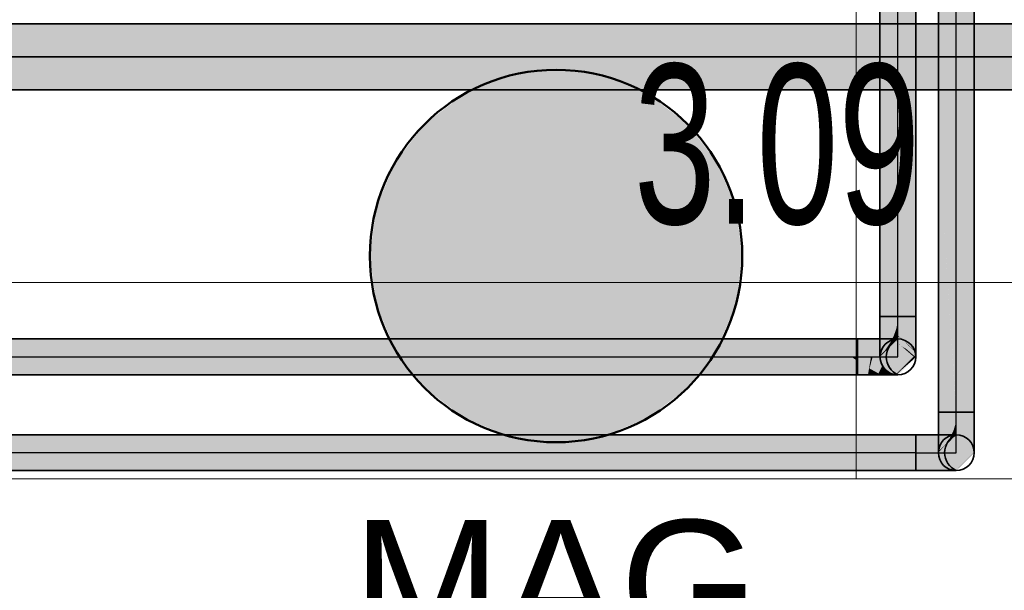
# Model space of a CAD drawing. Extents: x -459 to 541, y -543 to 550.
# Tile 396 of 577: x 47 to 66, y 368 to 379. Entities that reach past the tile are written whole.
import ezdxf
from ezdxf.lldxf.tags import DXFTag

# ---------------------------------------------------------------- set-up
doc = ezdxf.new("R2010")
doc.units = 0
doc.layers.get('0').update_dxf_attribs({"lineweight": 35})
for name, color, linetype, lineweight in [('0-Shading', 7, 'Continuous', 35), ('5_UG-NEU', 7, 'Continuous', 25), ('5_UG-TEXT-MASS', 7, 'Continuous', 25)]:
    doc.layers.add(name, color=color, linetype=linetype, lineweight=lineweight)
for name, color, linetype, lineweight, true_color in [('H_Vorlauf', 1, 'Continuous', 35, 0xff0000), ('Rohrleitung', 1, 'Continuous', 35, 0xff0000), ('Rohrleitung-Shading', 1, 'Continuous', 35, 0xff0000), ('SERVICESPACE', 2, 'PHANTOM', 18, 0xffff00), ('X_Geometrie', 3, 'Continuous', 50, 0x00ff00), ('X_Geometrie-Shading', 3, 'Continuous', 50, 0x00ff00), ('X_Text', 2, 'Continuous', 35, 0xffff00)]:
    doc.layers.add(name, color=color, linetype=linetype, lineweight=lineweight, true_color=true_color)
doc.styles.get("Standard").update_dxf_attribs({"font": 'arial.ttf'})
tags = doc.linetypes.add('PHANTOM', pattern=[2.5, 1.25, -0.25, 0.25, -0.25, 0.25, -0.25]).pattern_tags.tags
tags[14:15] = [DXFTag(74, 4), DXFTag(75, 0), DXFTag(340, '0'), DXFTag(46, 1.0), DXFTag(50, 0.0), DXFTag(44, 0.0), DXFTag(45, 0.0)]
tags[12:13] = [DXFTag(74, 4), DXFTag(75, 0), DXFTag(340, '0'), DXFTag(46, 1.0), DXFTag(50, 0.0), DXFTag(44, 0.0), DXFTag(45, 0.0)]
tags[10:11] = [DXFTag(74, 4), DXFTag(75, 0), DXFTag(340, '0'), DXFTag(46, 1.0), DXFTag(50, 0.0), DXFTag(44, 0.0), DXFTag(45, 0.0)]
tags[8:9] = [DXFTag(74, 4), DXFTag(75, 0), DXFTag(340, '0'), DXFTag(46, 1.0), DXFTag(50, 0.0), DXFTag(44, 0.0), DXFTag(45, 0.0)]
tags[6:7] = [DXFTag(74, 4), DXFTag(75, 0), DXFTag(340, '0'), DXFTag(46, 1.0), DXFTag(50, 0.0), DXFTag(44, 0.0), DXFTag(45, 0.0)]
tags[4:5] = [DXFTag(74, 4), DXFTag(75, 0), DXFTag(340, '0'), DXFTag(46, 1.0), DXFTag(50, 0.0), DXFTag(44, 0.0), DXFTag(45, 0.0)]
tags = doc.linetypes.add('STRICHPUNKT2', pattern=[12.7, 6.35, -3.175, 0, -3.175]).pattern_tags.tags
tags[10:11] = [DXFTag(74, 4), DXFTag(75, 0), DXFTag(340, '0'), DXFTag(46, 0.0), DXFTag(50, 0.0), DXFTag(44, 0.0), DXFTag(45, 0.0)]
tags[8:9] = [DXFTag(74, 4), DXFTag(75, 0), DXFTag(340, '0'), DXFTag(46, 0.0), DXFTag(50, 0.0), DXFTag(44, 0.0), DXFTag(45, 0.0)]
tags[6:7] = [DXFTag(74, 4), DXFTag(75, 0), DXFTag(340, '0'), DXFTag(46, 0.0), DXFTag(50, 0.0), DXFTag(44, 0.0), DXFTag(45, 0.0)]
tags[4:5] = [DXFTag(74, 4), DXFTag(75, 0), DXFTag(340, '0'), DXFTag(46, 0.0), DXFTag(50, 0.0), DXFTag(44, 0.0), DXFTag(45, 0.0)]

# ---------------------------------------------------------------- blocks, each defined once
blk = doc.blocks.new('Shading-A07ALAKX1N', base_point=(152.549, 262.235))
at = {"layer": '0-Shading', "color": 14, "true_color": 0xa00000}
for points in [[(128.065, 378.42), (5.622, 378.42), (127.403, 378.352)], [(6.421, 378.337), (127.361, 378.348), (5.622, 378.42), (127.403, 378.352)], [(127.361, 378.348), (6.421, 378.337), (127.258, 378.337)], [(126.311, 377.18), (125.739, 377.264), (44.63, 377.18), (44.754, 377.264)]]:
    blk.add_solid(points, dxfattribs=at)
at = {"layer": '0-Shading', "color": 12, "true_color": 0xd90000}
for points in [[(126.468, 378.12), (127.258, 378.337), (7.266, 378.12), (6.421, 378.337)], [(126.432, 378.11), (126.468, 378.12), (7.304, 378.11), (7.266, 378.12)], [(125.642, 377.384), (125.555, 377.49), (8.177, 377.384), (8.263, 377.49)], [(125.739, 377.264), (125.642, 377.384), (8.081, 377.264), (8.177, 377.384)]]:
    blk.add_solid(points, dxfattribs=at)
at = {"layer": '0-Shading', "color": 1, "true_color": 0xfa0000}
for points in [[(126.432, 378.11), (7.304, 378.11), (125.809, 377.8), (7.978, 377.8)], [(125.809, 377.8), (7.978, 377.8), (125.555, 377.49), (8.263, 377.49)]]:
    blk.add_solid(points, dxfattribs=at)
blk = doc.blocks.new('Shading-A07ALAL31N', base_point=(56.528, 373.816))
at = {"layer": 'X_Geometrie-Shading', "color": 1, "true_color": 0xff0000}
for points in [[(55.686, 377.09), (56.734, 375.275), (56.53, 377.44), (56.864, 376.194)], [(56.53, 377.44), (56.864, 376.194), (57.05, 377.508)], [(56.864, 376.194), (57.436, 374.059), (57.05, 377.508), (57.436, 377.559)], [(57.436, 374.059), (58.342, 377.44), (57.436, 377.559)], [(57.436, 374.059), (59.186, 377.09), (58.342, 377.44)], [(54.961, 376.534), (56.671, 374.825), (55.686, 377.09), (56.734, 375.275)], [(57.436, 374.059), (59.911, 376.534), (59.186, 377.09)], [(54.405, 375.809), (56.628, 374.525), (54.961, 376.534), (56.671, 374.825)], [(57.436, 374.059), (60.467, 375.809), (59.911, 376.534)], [(56.734, 375.275), (57.436, 374.059), (56.864, 376.194)], [(54.055, 374.965), (56.594, 374.285), (54.405, 375.809), (56.628, 374.525)], [(57.436, 374.059), (60.817, 374.965), (60.467, 375.809)], [(56.671, 374.825), (57.436, 374.059), (56.734, 375.275)], [(53.936, 374.059), (56.562, 374.059), (54.055, 374.965), (56.594, 374.285)], [(56.628, 374.525), (57.436, 374.059), (56.671, 374.825)], [(57.436, 374.059), (60.936, 374.059), (60.817, 374.965)], [(56.594, 374.285), (57.436, 374.059), (56.628, 374.525)], [(56.562, 374.059), (57.436, 374.059), (56.594, 374.285)], [(54.055, 373.153), (56.528, 373.816), (53.936, 374.059), (56.562, 374.059)], [(56.53, 370.678), (57.436, 374.059), (56.109, 370.853), (56.279, 372.056)], [(56.279, 372.056), (57.436, 374.059), (56.419, 373.042)], [(56.419, 373.042), (57.436, 374.059), (56.485, 373.51)], [(56.485, 373.51), (57.436, 374.059), (56.528, 373.816)], [(56.528, 373.816), (57.436, 374.059), (56.562, 374.059)], [(57.436, 374.059), (56.53, 370.678), (57.436, 370.559)], [(57.436, 374.059), (57.436, 370.559), (58.342, 370.678)], [(57.436, 374.059), (58.342, 370.678), (59.186, 371.028)], [(57.436, 374.059), (59.186, 371.028), (59.911, 371.584)], [(57.436, 374.059), (59.911, 371.584), (60.467, 372.309)], [(57.436, 374.059), (60.467, 372.309), (60.817, 373.153)], [(57.436, 374.059), (60.817, 373.153), (60.936, 374.059)], [(54.405, 372.309), (56.485, 373.51), (54.055, 373.153), (56.528, 373.816)], [(54.961, 371.584), (56.419, 373.042), (54.405, 372.309), (56.485, 373.51)], [(55.686, 371.028), (56.279, 372.056), (54.961, 371.584), (56.419, 373.042)], [(56.279, 372.056), (55.686, 371.028), (56.109, 370.853)]]:
    blk.add_solid(points, dxfattribs=at)
blk = doc.blocks.new('Shading-A07ALAMX1N', base_point=(63.862, 378.732))
at = {"layer": 'Rohrleitung-Shading', "color": 12, "true_color": 0xd90000}
for points in [[(63.862, 383.847), (63.862, 384.754), (63.525, 383.891), (63.525, 384.754)], [(64.199, 383.891), (64.199, 384.754), (63.862, 383.847), (63.862, 384.754)], [(63.525, 381.891), (63.862, 381.847), (63.525, 383.891), (63.862, 383.847)], [(63.862, 381.847), (64.199, 381.891), (63.862, 383.847), (64.199, 383.891)], [(63.862, 378.732), (63.862, 381.847), (63.525, 378.473), (63.525, 381.891)], [(64.199, 377.282), (64.199, 381.891), (63.862, 377.721), (63.862, 381.847)], [(63.525, 377.282), (63.862, 377.721), (63.525, 378.473), (63.862, 378.732)], [(63.525, 374.658), (63.862, 375.472), (63.525, 377.282), (63.862, 377.721)], [(63.862, 375.472), (64.199, 374.658), (63.862, 377.721), (64.199, 377.282)], [(63.525, 372.923), (63.862, 372.923), (63.525, 374.658), (63.862, 375.472)], [(63.862, 372.923), (64.199, 372.923), (63.862, 375.472), (64.199, 374.658)]]:
    blk.add_solid(points, dxfattribs=at)
blk = doc.blocks.new('Shading-A07ALAN11N', base_point=(64.959, 379.333))
at = {"layer": 'Rohrleitung-Shading', "color": 12, "true_color": 0xd90000}
for points in [[(64.622, 383.891), (64.959, 383.847), (64.832, 384.754), (64.959, 384.61)], [(64.622, 383.891), (64.832, 384.754), (64.622, 384.754)], [(64.959, 384.61), (64.959, 384.754), (64.832, 384.754)], [(65.296, 384.317), (65.296, 384.754), (64.959, 384.61), (64.959, 384.754)], [(64.959, 383.847), (65.296, 383.891), (64.959, 384.61), (65.296, 384.317)], [(64.622, 381.891), (64.959, 381.847), (64.622, 383.891), (64.959, 383.847)], [(64.959, 381.847), (65.296, 381.891), (64.959, 383.847), (65.296, 383.891)], [(64.959, 379.333), (64.959, 381.847), (64.622, 379.193), (64.622, 381.891)], [(65.296, 378.473), (65.296, 381.891), (64.959, 378.732), (64.959, 381.847)], [(64.622, 378.473), (64.959, 378.732), (64.622, 379.193), (64.959, 379.333)], [(64.622, 377.282), (64.959, 377.721), (64.622, 378.473), (64.959, 378.732)], [(64.959, 377.721), (65.296, 377.282), (64.959, 378.732), (65.296, 378.473)], [(64.622, 374.658), (64.959, 375.472), (64.622, 377.282), (64.959, 377.721)], [(64.959, 375.472), (65.296, 374.658), (64.959, 377.721), (65.296, 377.282)], [(64.712, 374.875), (64.933, 371.526), (64.959, 375.472), (64.959, 371.496)], [(64.959, 371.123), (65.296, 371.123), (64.959, 375.472), (65.296, 374.658)], [(64.622, 374.658), (64.622, 371.123), (64.712, 374.875), (64.959, 371.123)], [(64.933, 371.526), (64.959, 371.123), (64.959, 371.496)]]:
    blk.add_solid(points, dxfattribs=at)
blk = doc.blocks.new('Shading-A07ALAND1N', base_point=(64.622, 370.927))
at = {"layer": 'Rohrleitung-Shading', "color": 12, "true_color": 0xd90000}
for points in [[(64.622, 370.927), (64.959, 371.014), (64.622, 371.123), (64.959, 371.123)], [(64.959, 371.014), (65.296, 370.927), (64.959, 371.123), (65.296, 371.123)]]:
    blk.add_solid(points, dxfattribs=at)
at = {"layer": 'Rohrleitung-Shading', "color": 12, "true_color": 0xd30000}
for points in [[(64.622, 370.927), (64.622, 370.743), (64.959, 371.014), (64.944, 370.904)], [(64.944, 370.904), (64.959, 370.912), (64.959, 371.014)], [(64.959, 370.912), (65.296, 370.743), (64.959, 371.014), (65.296, 370.927)]]:
    blk.add_solid(points, dxfattribs=at)
at = {"layer": 'Rohrleitung-Shading', "color": 12, "true_color": 0xc70000}
for points in [[(64.622, 370.743), (64.622, 370.586), (64.944, 370.904), (64.912, 370.791)], [(64.944, 370.904), (64.912, 370.791), (64.959, 370.912), (64.944, 370.814)], [(64.944, 370.814), (64.959, 370.824), (64.959, 370.912)], [(64.959, 370.824), (65.296, 370.586), (64.959, 370.912), (65.296, 370.743)]]:
    blk.add_solid(points, dxfattribs=at)
at = {"layer": 'Rohrleitung-Shading', "color": 12, "true_color": 0xb60000}
for points in [[(64.622, 370.586), (64.622, 370.465), (64.912, 370.791), (64.858, 370.67)], [(64.912, 370.791), (64.858, 370.67), (64.944, 370.814), (64.912, 370.716)], [(64.944, 370.814), (64.912, 370.716), (64.959, 370.824), (64.944, 370.744)], [(64.944, 370.744), (64.959, 370.757), (64.959, 370.824)], [(64.959, 370.757), (65.296, 370.465), (64.959, 370.824), (65.296, 370.586)]]:
    blk.add_solid(points, dxfattribs=at)
at = {"layer": 'Rohrleitung-Shading', "color": 14, "true_color": 0xa20000}
for points in [[(64.912, 370.716), (64.858, 370.617), (64.944, 370.744), (64.912, 370.67)], [(64.944, 370.744), (64.912, 370.67), (64.959, 370.757), (64.944, 370.7)], [(64.944, 370.7), (64.959, 370.715), (64.959, 370.757)], [(64.959, 370.715), (65.296, 370.389), (64.959, 370.757), (65.296, 370.465)], [(64.622, 370.465), (64.622, 370.389), (64.858, 370.67), (64.772, 370.534)], [(64.858, 370.67), (64.772, 370.534), (64.912, 370.716), (64.858, 370.617)]]:
    blk.add_solid(points, dxfattribs=at)
at = {"layer": 'Rohrleitung-Shading', "color": 16, "true_color": 0x8b0000}
for points in [[(64.772, 370.534), (64.635, 370.376), (64.858, 370.617), (64.772, 370.513)], [(64.858, 370.617), (64.772, 370.513), (64.912, 370.67), (64.858, 370.599)], [(64.912, 370.67), (64.858, 370.599), (64.944, 370.7), (64.912, 370.654)], [(64.944, 370.7), (64.912, 370.654), (64.959, 370.715), (64.944, 370.686)], [(64.944, 370.686), (64.959, 370.7), (64.959, 370.715)], [(64.959, 370.7), (65.296, 370.363), (64.959, 370.715), (65.296, 370.389)], [(64.622, 370.389), (64.622, 370.363), (64.772, 370.534), (64.635, 370.376)]]:
    blk.add_solid(points, dxfattribs=at)
blk = doc.blocks.new('Shading-A07ALANF1N', base_point=(63.525, 372.923))
at = {"layer": 'Rohrleitung-Shading', "color": 12, "true_color": 0xd90000}
for points in [[(63.525, 372.923), (63.525, 372.727), (63.862, 372.923), (63.855, 372.812)], [(63.855, 372.812), (63.862, 372.814), (63.862, 372.923)], [(63.862, 372.814), (64.199, 372.727), (63.862, 372.923), (64.199, 372.923)]]:
    blk.add_solid(points, dxfattribs=at)
at = {"layer": 'Rohrleitung-Shading', "color": 12, "true_color": 0xd30000}
for points in [[(63.525, 372.727), (63.525, 372.543), (63.855, 372.812), (63.832, 372.697)], [(63.855, 372.812), (63.832, 372.697), (63.862, 372.814), (63.847, 372.704)], [(63.847, 372.704), (63.862, 372.712), (63.862, 372.814)], [(63.862, 372.712), (64.199, 372.543), (63.862, 372.814), (64.199, 372.727)]]:
    blk.add_solid(points, dxfattribs=at)
at = {"layer": 'Rohrleitung-Shading', "color": 12, "true_color": 0xc70000}
for points in [[(63.525, 372.543), (63.525, 372.386), (63.832, 372.697), (63.79, 372.573)], [(63.832, 372.697), (63.79, 372.573), (63.847, 372.704), (63.815, 372.591)], [(63.847, 372.704), (63.815, 372.591), (63.862, 372.712), (63.847, 372.614)], [(63.847, 372.614), (63.862, 372.624), (63.862, 372.712)], [(63.862, 372.624), (64.199, 372.386), (63.862, 372.712), (64.199, 372.543)]]:
    blk.add_solid(points, dxfattribs=at)
at = {"layer": 'Rohrleitung-Shading', "color": 12, "true_color": 0xb60000}
for points in [[(63.79, 372.573), (63.721, 372.435), (63.815, 372.591), (63.761, 372.47)], [(63.815, 372.591), (63.761, 372.47), (63.847, 372.614), (63.815, 372.516)], [(63.847, 372.614), (63.815, 372.516), (63.862, 372.624), (63.847, 372.544)], [(63.862, 372.624), (63.854, 372.579), (63.862, 372.567)], [(63.862, 372.624), (64.199, 372.265), (64.199, 372.386)], [(63.862, 372.624), (63.862, 372.567), (64.199, 372.265), (63.98, 372.455)], [(63.525, 372.386), (63.525, 372.265), (63.79, 372.573), (63.721, 372.435)], [(63.854, 372.579), (63.847, 372.544), (63.862, 372.567), (63.862, 372.557)], [(63.862, 372.567), (63.862, 372.557), (63.98, 372.455)]]:
    blk.add_solid(points, dxfattribs=at)
at = {"layer": 'Rohrleitung-Shading', "color": 14, "true_color": 0xa20000}
for points in [[(63.525, 372.265), (63.525, 372.189), (63.721, 372.435), (63.613, 372.274)], [(63.721, 372.435), (63.613, 372.274), (63.761, 372.47), (63.675, 372.334)], [(63.761, 372.47), (63.675, 372.334), (63.815, 372.516), (63.761, 372.417)], [(63.815, 372.516), (63.761, 372.417), (63.847, 372.544), (63.815, 372.47)], [(63.847, 372.544), (63.815, 372.47), (63.862, 372.557), (63.847, 372.5)], [(63.847, 372.5), (63.862, 372.515), (63.862, 372.557)], [(63.877, 372.544), (63.862, 372.557), (63.877, 372.544)], [(63.877, 372.544), (63.862, 372.557), (63.862, 372.515)], [(64.199, 372.243), (63.877, 372.544), (64.199, 372.189), (63.862, 372.515)], [(63.98, 372.455), (63.877, 372.544), (64.199, 372.243), (63.877, 372.544)], [(64.199, 372.243), (64.199, 372.265), (63.98, 372.455)]]:
    blk.add_solid(points, dxfattribs=at)
at = {"layer": 'Rohrleitung-Shading', "color": 16, "true_color": 0x8b0000}
for points in [[(63.675, 372.334), (63.618, 372.268), (63.761, 372.417), (63.739, 372.39)], [(63.675, 372.313), (63.761, 372.399), (63.739, 372.39), (63.808, 372.46)], [(63.761, 372.417), (63.739, 372.39), (63.815, 372.47), (63.808, 372.46)], [(63.808, 372.46), (63.761, 372.399), (63.846, 372.498), (63.815, 372.453)], [(63.815, 372.47), (63.808, 372.46), (63.847, 372.5), (63.846, 372.498)], [(63.815, 372.453), (63.862, 372.5), (63.846, 372.498), (63.862, 372.515)], [(63.846, 372.498), (63.862, 372.515), (63.847, 372.5)], [(63.862, 372.5), (64.199, 372.163), (63.862, 372.515), (64.199, 372.189)], [(63.613, 372.274), (63.525, 372.175), (63.675, 372.334), (63.618, 372.268)], [(63.525, 372.189), (63.525, 372.175), (63.613, 372.274)], [(63.618, 372.268), (63.525, 372.175), (63.538, 372.176), (63.525, 372.163)], [(63.739, 372.39), (63.618, 372.268), (63.675, 372.313), (63.538, 372.176)]]:
    blk.add_solid(points, dxfattribs=at)
blk = doc.blocks.new('Shading-A07ALANL1N', base_point=(63.862, 372.5))
at = {"layer": 'Rohrleitung-Shading', "color": 12, "true_color": 0xd90000}
for points in [[(63.299, 372.5), (63.102, 372.5), (63.356, 372.163), (63.102, 372.451)], [(63.102, 372.451), (63.102, 372.163), (63.356, 372.163)], [(63.299, 372.5), (63.356, 372.163), (63.386, 372.163)], [(63.32, 371.95), (63.356, 372.163), (63.102, 372.088), (63.102, 372.163)], [(63.299, 371.826), (63.32, 371.95), (63.102, 371.826), (63.102, 372.088)], [(63.381, 372.142), (63.356, 372.163), (63.329, 371.944), (63.32, 371.95)], [(63.386, 372.163), (63.356, 372.163), (63.381, 372.142)], [(63.32, 371.95), (63.299, 371.826), (63.329, 371.944)]]:
    blk.add_solid(points, dxfattribs=at)
at = {"layer": 'Rohrleitung-Shading', "color": 12, "true_color": 0xd30000}
for points in [[(63.299, 372.5), (63.386, 372.163), (63.482, 372.5), (63.651, 372.163)], [(63.564, 371.99), (63.381, 372.142), (63.496, 371.853), (63.329, 371.944)], [(63.651, 372.163), (63.386, 372.163), (63.564, 371.99), (63.381, 372.142)], [(63.329, 371.944), (63.299, 371.826), (63.496, 371.853), (63.482, 371.826)]]:
    blk.add_solid(points, dxfattribs=at)
at = {"layer": 'Rohrleitung-Shading', "color": 12, "true_color": 0xc70000}
for points in [[(63.482, 372.5), (63.651, 372.163), (63.64, 372.5), (63.878, 372.163)], [(63.878, 372.163), (63.651, 372.163), (63.688, 371.895), (63.564, 371.99)], [(63.496, 371.853), (63.482, 371.826), (63.558, 371.826)], [(63.688, 371.895), (63.564, 371.99), (63.558, 371.826), (63.496, 371.853)], [(63.688, 371.895), (63.558, 371.826), (63.64, 371.826)]]:
    blk.add_solid(points, dxfattribs=at)
at = {"layer": 'Rohrleitung-Shading', "color": 12, "true_color": 0xb60000}
for points in [[(63.64, 372.5), (63.878, 372.163), (63.761, 372.5), (64.052, 372.163)], [(64.052, 372.163), (63.878, 372.163), (63.771, 371.838), (63.688, 371.895)], [(63.688, 371.895), (63.64, 371.826), (63.771, 371.838), (63.761, 371.826)]]:
    blk.add_solid(points, dxfattribs=at)
at = {"layer": 'Rohrleitung-Shading', "color": 14, "true_color": 0xa20000}
for points in [[(63.774, 372.5), (63.761, 372.5), (64.154, 372.163), (64.052, 372.163)], [(63.774, 372.5), (63.874, 372.462), (63.807, 372.5)], [(63.774, 372.5), (63.935, 372.36), (63.874, 372.462), (64.012, 372.318)], [(63.935, 372.36), (63.774, 372.5), (63.927, 372.365)], [(63.874, 372.462), (63.836, 372.5), (63.807, 372.5)], [(64.154, 372.163), (64.162, 372.163), (63.927, 372.365), (63.935, 372.36)], [(63.935, 372.36), (64.162, 372.163), (64.012, 372.318)], [(63.811, 371.826), (64.154, 372.163), (63.771, 371.838), (64.052, 372.163)], [(64.012, 372.009), (64.162, 372.163), (63.976, 371.989), (64.154, 372.163)], [(63.836, 371.826), (63.93, 371.923), (63.811, 371.826), (63.886, 371.9)], [(63.886, 371.9), (63.93, 371.923), (63.976, 371.989), (64.012, 372.009)], [(63.771, 371.838), (63.761, 371.826), (63.794, 371.826)], [(63.811, 371.826), (63.771, 371.838), (63.794, 371.826)]]:
    blk.add_solid(points, dxfattribs=at)
at = {"layer": 'Rohrleitung-Shading', "color": 16, "true_color": 0x8b0000}
for points in [[(63.862, 372.5), (63.836, 372.5), (64.107, 372.255), (63.874, 372.462)], [(64.107, 372.255), (63.874, 372.462), (64.191, 372.163), (64.012, 372.318)], [(64.012, 372.318), (64.162, 372.163), (64.191, 372.163)], [(64.107, 372.255), (64.191, 372.163), (64.199, 372.163)], [(63.93, 371.923), (63.836, 371.826), (64.129, 372.093), (63.862, 371.826)], [(64.129, 372.093), (64.012, 372.009), (63.93, 371.923)], [(64.129, 372.093), (64.199, 372.163), (64.012, 372.009), (64.191, 372.163)], [(64.191, 372.163), (64.162, 372.163), (64.012, 372.009)]]:
    blk.add_solid(points, dxfattribs=at)
blk = doc.blocks.new('Shading-A07ALANP1N', base_point=(64.959, 370.026))
at = {"layer": 'Rohrleitung-Shading', "color": 12, "true_color": 0xd90000}
for points in [[(64.199, 370.7), (64.199, 370.363), (64.396, 370.7), (64.483, 370.363)], [(64.199, 370.363), (64.199, 370.026), (64.483, 370.363), (64.396, 370.026)]]:
    blk.add_solid(points, dxfattribs=at)
at = {"layer": 'Rohrleitung-Shading', "color": 12, "true_color": 0xd30000}
for points in [[(64.396, 370.7), (64.483, 370.363), (64.579, 370.7), (64.748, 370.363)], [(64.483, 370.363), (64.396, 370.026), (64.748, 370.363), (64.579, 370.026)]]:
    blk.add_solid(points, dxfattribs=at)
at = {"layer": 'Rohrleitung-Shading', "color": 12, "true_color": 0xc70000}
for points in [[(64.579, 370.7), (64.748, 370.363), (64.737, 370.7), (64.975, 370.363)], [(64.748, 370.363), (64.579, 370.026), (64.975, 370.363), (64.737, 370.026)]]:
    blk.add_solid(points, dxfattribs=at)
at = {"layer": 'Rohrleitung-Shading', "color": 12, "true_color": 0xb60000}
for points in [[(64.737, 370.7), (64.975, 370.363), (64.858, 370.7), (65.149, 370.363)], [(64.975, 370.363), (64.737, 370.026), (65.149, 370.363), (64.858, 370.026)]]:
    blk.add_solid(points, dxfattribs=at)
at = {"layer": 'Rohrleitung-Shading', "color": 14, "true_color": 0xa20000}
for points in [[(64.858, 370.7), (65.149, 370.363), (64.933, 370.7), (65.259, 370.363)], [(65.149, 370.363), (64.858, 370.026), (65.259, 370.363), (64.933, 370.026)]]:
    blk.add_solid(points, dxfattribs=at)
at = {"layer": 'Rohrleitung-Shading', "color": 16, "true_color": 0x8b0000}
for points in [[(64.945, 370.7), (64.933, 370.7), (65.288, 370.363), (65.259, 370.363)], [(64.959, 370.7), (64.945, 370.7), (65.296, 370.363), (65.288, 370.363)], [(65.288, 370.363), (65.259, 370.363), (64.957, 370.026), (64.933, 370.026)], [(64.964, 370.034), (64.976, 370.043), (65.1, 370.173), (65.117, 370.184)], [(65.117, 370.184), (65.296, 370.363), (65.1, 370.173), (65.288, 370.363)], [(64.959, 370.026), (64.976, 370.043), (64.957, 370.026), (64.964, 370.034)]]:
    blk.add_solid(points, dxfattribs=at)
blk = doc.blocks.new('Shading-A07ALANT1N', base_point=(62.769, 372.5))
at = {"layer": 'Rohrleitung-Shading', "color": 12, "true_color": 0xd90000}
for points in [[(62.769, 372.5), (15.186, 372.5), (62.801, 372.451)], [(62.801, 372.451), (15.186, 372.5), (62.991, 372.163), (16.498, 372.163)], [(63.059, 372.5), (62.769, 372.5), (63.102, 372.451), (62.801, 372.451)], [(63.102, 372.451), (62.801, 372.451), (63.102, 372.163), (62.991, 372.163)], [(63.102, 372.451), (63.102, 372.5), (63.059, 372.5)], [(16.498, 372.163), (16.228, 371.826), (63.102, 372.088), (63.102, 371.826)], [(16.498, 372.163), (63.102, 372.088), (62.991, 372.163)], [(63.102, 372.088), (63.102, 372.163), (62.991, 372.163)]]:
    blk.add_solid(points, dxfattribs=at)
blk = doc.blocks.new('Shading-A07ALANV1N', base_point=(17.969, 370.7))
at = {"layer": 'Rohrleitung-Shading', "color": 12, "true_color": 0xd90000}
for points in [[(17.969, 370.7), (19.166, 370.393), (64.199, 370.363), (19.378, 370.363)], [(17.969, 370.7), (64.199, 370.363), (64.199, 370.7)], [(19.247, 370.322), (19.011, 370.026), (64.199, 370.363), (64.199, 370.026)], [(19.247, 370.322), (64.199, 370.363), (19.378, 370.363)]]:
    blk.add_solid(points, dxfattribs=at)
blk = doc.blocks.new('Referenz-A07ALAR41N', base_point=(-170.808, 0))
at = {"layer": '5_UG-NEU', "color": 0, "lineweight": 13}
blk.add_ellipse((30.83, 351.183), major_axis=(20.034, 0.096), ratio=1, start_param=0, end_param=1.564261, dxfattribs=at)
at = {"layer": '5_UG-TEXT-MASS', "color": 0, "lineweight": 13}
blk.add_line((30.664, 373.564), (92.447, 373.564), dxfattribs=at)
at = {"layer": '5_UG-TEXT-MASS', "color": 0, "lineweight": -2, "insert": (58.898, 377.665), "char_height": 3, "attachment_point": 1}
blk.add_mtext('{\\W0.66;\\fArial;3.09}', dxfattribs=at)
blk = doc.blocks.new('Zylinder-A07ALBQC1N', base_point=(53.936, 370.559))
at = {"color": 0, "linetype": 'ByBlock', "lineweight": -2, "ltscale": 0.5}
blk.add_circle((57.436, 374.059), 3.5, dxfattribs=at)
blk = doc.blocks.new('Einzeiliger Text-A07ALBQI1N', base_point=(53.609, 366.696))
at = {"color": 0, "lineweight": -2, "insert": (53.609, 369.096), "char_height": 2.4, "attachment_point": 1}
blk.add_mtext('{\\fArial;MAG}', dxfattribs=at)
blk = doc.blocks.new('Stahlrohr nach DIN 2448-A07ALBRU1N', base_point=(63.525, 372.923))
at = {"color": 0, "linetype": 'ByBlock', "lineweight": -2, "ltscale": 0.35}
for p, q in [((63.525, 384.754), (63.525, 372.923)), ((63.723, 384.754), (63.525, 384.754)), ((64.002, 384.754), (63.723, 384.754)), ((64.199, 384.754), (64.002, 384.754)), ((64.199, 372.923), (64.199, 384.754)), ((63.723, 372.923), (63.525, 372.923)), ((64.002, 372.923), (63.723, 372.923)), ((64.199, 372.923), (64.002, 372.923))]:
    blk.add_line(p, q, dxfattribs=at)
at = {"color": 0, "linetype": 'STRICHPUNKT2', "lineweight": 25, "ltscale": 0.25}
blk.add_line((63.862, 372.923), (63.862, 384.754), dxfattribs=at)
blk = doc.blocks.new('Stahlrohr nach DIN 2448-A07ALBRW1N', base_point=(64.622, 371.123))
at = {"color": 0, "linetype": 'ByBlock', "lineweight": -2, "ltscale": 0.35}
for p, q in [((64.622, 384.754), (64.622, 371.123)), ((64.82, 384.754), (64.622, 384.754)), ((65.099, 384.754), (64.82, 384.754)), ((65.296, 384.754), (65.099, 384.754)), ((65.296, 371.123), (65.296, 384.754)), ((64.82, 371.123), (64.622, 371.123)), ((65.099, 371.123), (64.82, 371.123)), ((65.296, 371.123), (65.099, 371.123))]:
    blk.add_line(p, q, dxfattribs=at)
at = {"color": 0, "linetype": 'STRICHPUNKT2', "lineweight": 25, "ltscale": 0.25}
blk.add_line((64.959, 371.123), (64.959, 384.754), dxfattribs=at)
blk = doc.blocks.new('Stahlrohr nach DIN 2448-A07ALBS41N', base_point=(-83.255, 371.826))
at = {"color": 0, "linetype": 'ByBlock', "lineweight": -2, "ltscale": 0.35}
for p, q in [((63.102, 372.5), (-83.255, 372.5)), ((63.102, 372.303), (63.102, 372.5)), ((63.102, 372.024), (63.102, 372.303)), ((63.102, 371.826), (63.102, 372.024)), ((-83.255, 371.826), (63.102, 371.826))]:
    blk.add_line(p, q, dxfattribs=at)
at = {"color": 0, "linetype": 'STRICHPUNKT2', "lineweight": 25, "ltscale": 0.25}
blk.add_line((-83.255, 372.163), (63.102, 372.163), dxfattribs=at)
blk = doc.blocks.new('Stahlrohr nach DIN 2448-A07ALBS81N', base_point=(-81.455, 370.026))
at = {"color": 0, "linetype": 'ByBlock', "lineweight": -2, "ltscale": 0.35}
for p, q in [((64.199, 370.7), (-81.455, 370.7)), ((64.199, 370.7), (64.199, 370.503)), ((64.199, 370.503), (64.199, 370.224)), ((64.199, 370.224), (64.199, 370.026)), ((-81.455, 370.026), (64.199, 370.026))]:
    blk.add_line(p, q, dxfattribs=at)
at = {"color": 0, "linetype": 'STRICHPUNKT2', "lineweight": 25, "ltscale": 0.25}
blk.add_line((64.199, 370.363), (-81.455, 370.363), dxfattribs=at)
blk = doc.blocks.new('Rohrbogen-A07ALBW01N', base_point=(63.102, 371.826))
at = {"color": 0, "linetype": 'ByBlock', "lineweight": -2, "ltscale": 0.35}
for p, q in [((63.102, 372.5), (63.102, 371.826)), ((63.102, 372.5), (63.299, 372.5)), ((63.299, 372.5), (63.482, 372.5)), ((63.482, 372.5), (63.64, 372.5)), ((63.64, 372.5), (63.761, 372.5)), ((63.761, 372.5), (63.836, 372.5)), ((63.836, 372.5), (63.862, 372.5)), ((63.102, 371.826), (63.299, 371.826)), ((63.299, 371.826), (63.482, 371.826)), ((63.482, 371.826), (63.64, 371.826)), ((63.64, 371.826), (63.761, 371.826)), ((63.761, 371.826), (63.836, 371.826)), ((63.836, 371.826), (63.862, 371.826))]:
    blk.add_line(p, q, dxfattribs=at)
at = {"color": 0, "linetype": 'STRICHPUNKT2', "lineweight": 25, "ltscale": 0.25}
blk.add_line((63.102, 372.163), (63.862, 372.163), dxfattribs=at)
at = {"color": 0, "linetype": 'ByBlock', "lineweight": -2, "ltscale": 0.35}
blk.add_circle((63.862, 372.163), 0.337, dxfattribs=at)
at = {"color": 0, "lineweight": -2}
blk.add_ellipse((64.012, 372.163), major_axis=(-0.15, 0.337), ratio=1, start_param=0, end_param=2.305501, dxfattribs=at)
blk = doc.blocks.new('Rohrbogen-A07ALBW21N', base_point=(63.525, 371.826))
at = {"color": 0, "linetype": 'ByBlock', "lineweight": -2, "ltscale": 0.35}
for p, q in [((63.525, 372.923), (64.199, 372.923)), ((63.525, 372.727), (63.525, 372.923)), ((64.199, 372.727), (64.199, 372.923)), ((63.525, 372.543), (63.525, 372.727)), ((64.199, 372.543), (64.199, 372.727)), ((63.525, 372.386), (63.525, 372.543)), ((64.199, 372.386), (64.199, 372.543)), ((63.525, 372.265), (63.525, 372.386)), ((63.525, 372.189), (63.525, 372.265)), ((64.199, 372.265), (64.199, 372.386)), ((64.199, 372.189), (64.199, 372.265)), ((63.525, 372.163), (63.525, 372.189)), ((64.199, 372.163), (64.199, 372.189))]:
    blk.add_line(p, q, dxfattribs=at)
at = {"color": 0, "linetype": 'STRICHPUNKT2', "lineweight": 25, "ltscale": 0.25}
blk.add_line((63.862, 372.163), (63.862, 372.923), dxfattribs=at)
at = {"color": 0, "linetype": 'ByBlock', "lineweight": -2, "ltscale": 0.35}
blk.add_circle((63.862, 372.163), 0.337, dxfattribs=at)
blk = doc.blocks.new('Stahlrohr nach DIN 2448-A07ALBW41N', base_point=(63.525, 371.826))
at = {"color": 0, "linetype": 'STRICHPUNKT2', "lineweight": 25, "ltscale": 0.25}
blk.add_line((63.862, 372.163), (63.862, 372.163), dxfattribs=at)
at = {"color": 0, "linetype": 'ByBlock', "lineweight": -2, "ltscale": 0.35}
blk.add_circle((63.862, 372.163), 0.337, dxfattribs=at)
at = {"color": 0, "lineweight": -2}
blk.add_ellipse((64.012, 372.163), major_axis=(-0.15, 0.337), ratio=1, start_param=0, end_param=2.305501, dxfattribs=at)
blk = doc.blocks.new('Rohrbogen-A07ALBW61N', base_point=(64.199, 370.026))
at = {"color": 0, "linetype": 'ByBlock', "lineweight": -2, "ltscale": 0.35}
for p, q in [((64.199, 370.7), (64.199, 370.026)), ((64.199, 370.7), (64.396, 370.7)), ((64.396, 370.7), (64.579, 370.7)), ((64.579, 370.7), (64.737, 370.7)), ((64.737, 370.7), (64.858, 370.7)), ((64.858, 370.7), (64.933, 370.7)), ((64.933, 370.7), (64.959, 370.7)), ((64.199, 370.026), (64.396, 370.026)), ((64.396, 370.026), (64.579, 370.026)), ((64.579, 370.026), (64.737, 370.026)), ((64.737, 370.026), (64.858, 370.026)), ((64.858, 370.026), (64.933, 370.026)), ((64.933, 370.026), (64.959, 370.026))]:
    blk.add_line(p, q, dxfattribs=at)
at = {"color": 0, "linetype": 'STRICHPUNKT2', "lineweight": 25, "ltscale": 0.25}
blk.add_line((64.199, 370.363), (64.959, 370.363), dxfattribs=at)
at = {"color": 0, "linetype": 'ByBlock', "lineweight": -2, "ltscale": 0.35}
blk.add_circle((64.959, 370.363), 0.337, dxfattribs=at)
at = {"color": 0, "lineweight": -2}
blk.add_ellipse((65.109, 370.363), major_axis=(-0.15, 0.337), ratio=1, start_param=0, end_param=2.305501, dxfattribs=at)
blk = doc.blocks.new('Rohrbogen-A07ALBW81N', base_point=(64.622, 370.026))
at = {"color": 0, "linetype": 'ByBlock', "lineweight": -2, "ltscale": 0.35}
for p, q in [((64.622, 371.123), (65.296, 371.123)), ((64.622, 370.927), (64.622, 371.123)), ((65.296, 370.927), (65.296, 371.123)), ((64.622, 370.743), (64.622, 370.927)), ((65.296, 370.743), (65.296, 370.927)), ((64.622, 370.586), (64.622, 370.743)), ((65.296, 370.586), (65.296, 370.743)), ((64.622, 370.465), (64.622, 370.586)), ((65.296, 370.465), (65.296, 370.586)), ((64.622, 370.389), (64.622, 370.465)), ((64.622, 370.363), (64.622, 370.389)), ((65.296, 370.389), (65.296, 370.465)), ((65.296, 370.363), (65.296, 370.389))]:
    blk.add_line(p, q, dxfattribs=at)
at = {"color": 0, "linetype": 'STRICHPUNKT2', "lineweight": 25, "ltscale": 0.25}
blk.add_line((64.959, 370.363), (64.959, 371.123), dxfattribs=at)
at = {"color": 0, "linetype": 'ByBlock', "lineweight": -2, "ltscale": 0.35}
blk.add_circle((64.959, 370.363), 0.337, dxfattribs=at)
blk = doc.blocks.new('Stahlrohr nach DIN 2448-A07ALBWA1N', base_point=(64.622, 370.026))
at = {"color": 0, "linetype": 'STRICHPUNKT2', "lineweight": 25, "ltscale": 0.25}
blk.add_line((64.959, 370.363), (64.959, 370.363), dxfattribs=at)
at = {"color": 0, "linetype": 'ByBlock', "lineweight": -2, "ltscale": 0.35}
blk.add_circle((64.959, 370.363), 0.337, dxfattribs=at)
at = {"color": 0, "lineweight": -2}
blk.add_ellipse((65.109, 370.363), major_axis=(-0.15, 0.337), ratio=1, start_param=0, end_param=2.305501, dxfattribs=at)
blk = doc.blocks.new('Rohr - 1703-A07ALBYU1N', base_point=(3.029, 272.492))
at = {"color": 0, "linetype": 'ByBlock', "lineweight": -2, "ltscale": 0.35}
blk.add_line((3.029, 377.8), (155.069, 377.8), dxfattribs=at)
blk = doc.blocks.new('Geometrie-A07ALC2G1N', base_point=(-101.131, 241.343))
at = {"layer": 'H_Vorlauf', "lineweight": -2}
for p, q in [((154.139, 378.42), (3.597, 378.42)), ((3.597, 377.18), (154.139, 377.18))]:
    blk.add_line(p, q, dxfattribs=at)

msp = doc.modelspace()

# ---------------------------------------------------------------- linework, layer by layer
at = {"layer": 'SERVICESPACE', "ltscale": 0.18}
for p, q in [((63.077, 369.874), (63.077, 387.019)), ((63.077, 387.019), (63.077, 369.874)), ((63.077, 369.874), (63.077, 387.019)), ((63.077, 387.019), (63.077, 369.874)), ((45.071, 369.874), (63.077, 369.874)), ((63.077, 369.874), (63.077, 369.874)), ((63.077, 369.874), (81.083, 369.874)), ((63.077, 369.874), (63.077, 369.874))]:
    msp.add_line(p, q, dxfattribs=at)

# ---------------------------------------------------------------- block references
at = {"color": 251, "lineweight": 25, "ltscale": 0.25, "true_color": 0x585858}
msp.add_blockref('Referenz-A07ALAR41N', (-170.808, 0), dxfattribs=at)
msp.add_blockref('Shading-A07ALAKX1N', (152.549, 262.235))
at = {"linetype": 'Continuous', "ltscale": 0.35}
msp.add_blockref('Geometrie-A07ALC2G1N', (-101.131, 241.343), dxfattribs=at)
at = {"layer": 'H_Vorlauf', "ltscale": 0.35}
msp.add_blockref('Rohr - 1703-A07ALBYU1N', (3.029, 272.492), dxfattribs=at)
at = {"layer": 'Rohrleitung'}
for name, p in [('Shading-A07ALAMX1N', (63.862, 378.732)), ('Shading-A07ALAN11N', (64.959, 379.333)), ('Shading-A07ALANF1N', (63.525, 372.923)), ('Shading-A07ALANT1N', (62.769, 372.5)), ('Shading-A07ALANL1N', (63.862, 372.5)), ('Shading-A07ALAND1N', (64.622, 370.927)), ('Shading-A07ALANV1N', (17.969, 370.7)), ('Shading-A07ALANP1N', (64.959, 370.026))]:
    msp.add_blockref(name, p, dxfattribs=at)
at = {"layer": 'Rohrleitung', "ltscale": 0.35}
for name, p in [('Stahlrohr nach DIN 2448-A07ALBRU1N', (63.525, 372.923)), ('Stahlrohr nach DIN 2448-A07ALBRW1N', (64.622, 371.123)), ('Rohrbogen-A07ALBW21N', (63.525, 371.826)), ('Stahlrohr nach DIN 2448-A07ALBS41N', (-83.255, 371.826)), ('Rohrbogen-A07ALBW01N', (63.102, 371.826)), ('Stahlrohr nach DIN 2448-A07ALBW41N', (63.525, 371.826)), ('Rohrbogen-A07ALBW81N', (64.622, 370.026)), ('Stahlrohr nach DIN 2448-A07ALBS81N', (-81.455, 370.026)), ('Rohrbogen-A07ALBW61N', (64.199, 370.026)), ('Stahlrohr nach DIN 2448-A07ALBWA1N', (64.622, 370.026))]:
    msp.add_blockref(name, p, dxfattribs=at)
at = {"layer": 'X_Geometrie'}
msp.add_blockref('Shading-A07ALAL31N', (56.528, 373.816), dxfattribs=at)
at = {"layer": 'X_Geometrie', "color": 1, "ltscale": 0.5, "true_color": 0xff0000}
msp.add_blockref('Zylinder-A07ALBQC1N', (53.936, 370.559), dxfattribs=at)
at = {"layer": 'X_Text', "ltscale": 0.35}
msp.add_blockref('Einzeiliger Text-A07ALBQI1N', (53.609, 366.696), dxfattribs=at)

doc.saveas('drawing.dxf')
